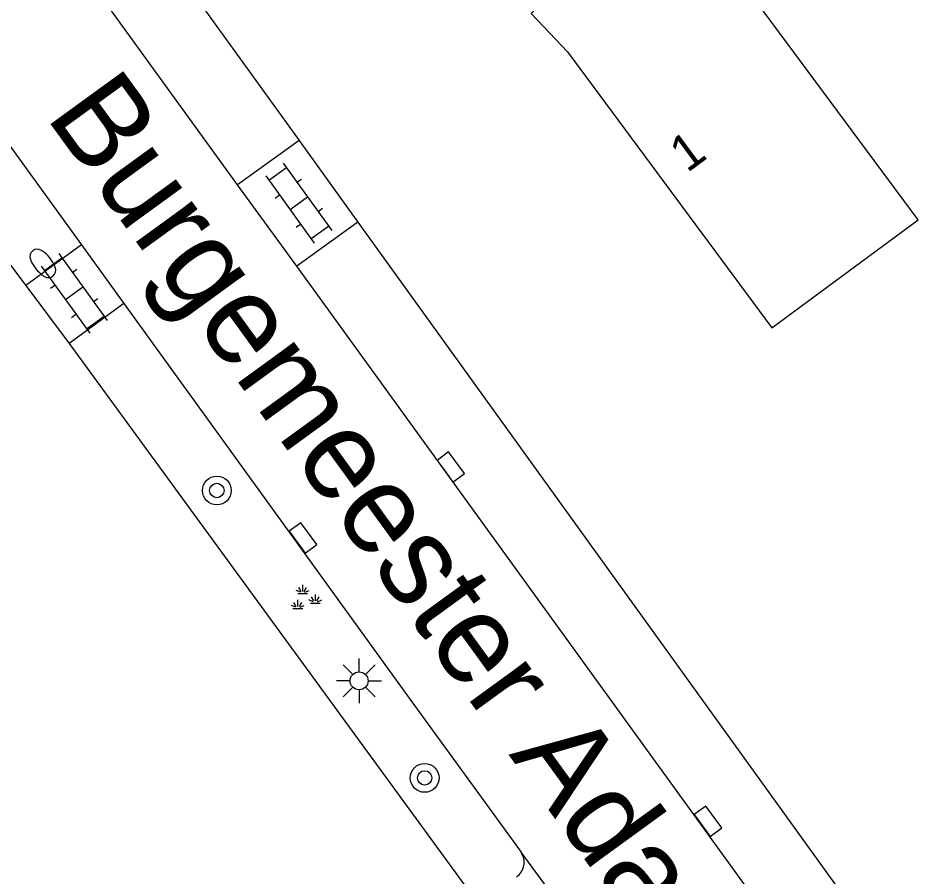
# Model space of a CAD drawing. Extents: x 136000 to 138005, y 398500 to 400500.
# Drawn here: x 137882.54 to 137907.56, y 398806.52 to 398830.38 of the extents above; entities that cross this region are included whole.
import ezdxf

# ---------------------------------------------------------------- set-up
doc = ezdxf.new("R2010")
doc.units = 0
for name, color, linetype in [('gg-afsc-erfafscheiding', 7, 'Continuous'), ('gg-anno-huisnummerreeks BGT', 7, 'Continuous'), ('gg-anno-openbare ruimte label', 7, 'Continuous'), ('gg-bbg-gedigitaliseerde bebouwing', 7, 'Continuous'), ('gg-bbg-hoofdgebouw', 7, 'Continuous'), ('gg-knt-verharding', 7, 'Continuous'), ('gt-grn-vlakafsluiter', 7, 'Continuous'), ('gt-symb-boom', 7, 'Continuous'), ('gt-symb-brandkraan', 7, 'Continuous'), ('gt-symb-groenvak', 7, 'Continuous'), ('gt-symb-klinker verharding', 7, 'Continuous'), ('gt-symb-kolk', 7, 'Continuous'), ('gt-symb-lichtmast', 7, 'Continuous')]:
    doc.layers.add(name, color=color, linetype=linetype)

# ---------------------------------------------------------------- blocks, each defined once
blk = doc.blocks.new('gt0-KOLK')
at = {"layer": 'gt-symb-kolk'}
blk.add_lwpolyline([(0, 0), (0.375, 0), (0.375, 0.4), (-0.375, 0.4), (-0.375, 0), (0, 0)], dxfattribs=at)
blk = doc.blocks.new('gt0-KL1')
at = {"layer": 'gt-symb-klinker verharding'}
for p, q in [((-1.15, 0.3), (1.15, 0.3)), ((-1, -0.3), (-1, 0.3)), ((-0.5, 0.3), (-0.5, 0.45)), ((0, -0.3), (0, 0.3)), ((0.5, 0.3), (0.5, 0.45)), ((1, -0.3), (1, 0.3)), ((-1.15, -0.3), (1.15, -0.3)), ((-0.5, -0.45), (-0.5, -0.3)), ((0.5, -0.45), (0.5, -0.3))]:
    blk.add_line(p, q, dxfattribs=at)
blk = doc.blocks.new('gt0-BR')
at = {"layer": 'gt-symb-brandkraan'}
for centre, radius, start, end in [((-0.244, 0), 0.206, 107.5669, 252.4331), ((0.599, -2.664), 3, 106.892, 107.5669), ((0, -0.691), 0.938, 73.108, 106.892), ((-0.599, -2.664), 3, 72.4331, 73.108), ((0.244, 0), 0.206, 287.567, 72.4331), ((0.599, 2.664), 3, 252.4331, 253.108), ((0, 0.691), 0.938, 253.108, 286.8921), ((-0.599, 2.664), 3, 286.8921, 287.567)]:
    blk.add_arc(centre, radius, start, end, dxfattribs=at)
blk = doc.blocks.new('gt0-BOOM')
at = {"layer": 'gt-symb-boom'}
for radius in [0.4, 0.2]:
    blk.add_circle((0, 0), radius, dxfattribs=at)
blk = doc.blocks.new('gt0-LMAST')
at = {"layer": 'gt-symb-lichtmast'}
for p, q in [((-0.005, 0.246), (-0.005, 0.621)), ((-0.182, 0.173), (-0.447, 0.438)), ((0.172, 0.173), (0.437, 0.438)), ((-0.255, -0.004), (-0.63, -0.004)), ((-0.182, -0.181), (-0.447, -0.446)), ((0.437, -0.446), (0.172, -0.181)), ((0.245, -0.004), (0.62, -0.004)), ((-0.005, -0.254), (-0.005, -0.629))]:
    blk.add_line(p, q, dxfattribs=at)
blk.add_circle((-0.005, -0.004), 0.25, dxfattribs=at)
blk = doc.blocks.new('gt0-GRVAK')
at = {"layer": 'gt-symb-groenvak'}
for p, q in [((-0.091, 0.211), (-0.156, 0.322)), ((-0.047, 0.214), (-0.047, 0.393)), ((-0.004, 0.211), (0.061, 0.322)), ((-0.11, 0.189), (-0.228, 0.24)), ((-0.182, 0.153), (0.088, 0.153)), ((0.015, 0.189), (0.133, 0.24)), ((0.262, -0.052), (0.197, 0.059)), ((0.305, -0.049), (0.305, 0.13)), ((0.349, -0.052), (0.414, 0.059)), ((-0.245, -0.228), (-0.363, -0.177)), ((-0.226, -0.206), (-0.291, -0.095)), ((-0.183, -0.203), (-0.183, -0.024)), ((-0.139, -0.206), (-0.074, -0.095)), ((-0.12, -0.228), (-0.002, -0.177)), ((0.243, -0.074), (0.125, -0.023)), ((0.17, -0.11), (0.441, -0.11)), ((0.368, -0.074), (0.486, -0.023)), ((-0.318, -0.264), (-0.047, -0.264))]:
    blk.add_line(p, q, dxfattribs=at)

msp = doc.modelspace()

# ---------------------------------------------------------------- linework, layer by layer
at = {"layer": 'gg-afsc-erfafscheiding'}
for p, q in [((137878.768, 398828.198), (137882.755, 398822.95)), ((137890.35, 398826.98), (137891.987, 398824.709)), ((137891.987, 398824.709), (137906.852, 398804.097))]:
    msp.add_line(p, q, dxfattribs=at)
msp.add_lwpolyline([(137892.168, 398846.794), (137886.368, 398840.845), (137885.18, 398837.276), (137885.653, 398833.493), (137890.35, 398826.98)], dxfattribs=at)
at = {"layer": 'gg-bbg-gedigitaliseerde bebouwing'}
msp.add_lwpolyline([(137903.49, 398821.77), (137907.557, 398824.775), (137901.264, 398833.275), (137906.878, 398838.936), (137901.67, 398844.1)], dxfattribs=at)
at = {"layer": 'gg-bbg-hoofdgebouw'}
msp.add_lwpolyline([(137901.67, 398844.1), (137893.38, 398835.74), (137897.71, 398831.43), (137896.8, 398830.51), (137897.81, 398829.44), (137903.49, 398821.77)], dxfattribs=at)
at = {"layer": 'gg-knt-verharding'}
for p, q in [((137888.643, 398825.749), (137883.062, 398833.451)), ((137879.993, 398830.015), (137884.301, 398824.081)), ((137890.35, 398826.98), (137888.643, 398825.749)), ((137890.286, 398823.483), (137888.643, 398825.749)), ((137891.987, 398824.709), (137890.286, 398823.483)), ((137884.301, 398824.081), (137882.755, 398822.95)), ((137884.301, 398824.081), (137885.483, 398822.453)), ((137905.2, 398802.905), (137890.286, 398823.483)), ((137885.483, 398822.453), (137883.96, 398821.341)), ((137885.483, 398822.453), (137893.485, 398811.378)), ((137893.485, 398811.378), (137896.522, 398807.202))]:
    msp.add_line(p, q, dxfattribs=at)
msp.add_lwpolyline([(137900.995, 398801.049), (137897.47, 398805.921), (137896.522, 398807.202)], dxfattribs=at)
msp.add_arc((137896.118, 398806.922), 0.491, 304.151, 34.7106, dxfattribs=at)
at = {"layer": 'gt-grn-vlakafsluiter'}
for p, q in [((137882.755, 398822.95), (137883.96, 398821.341)), ((137883.96, 398821.341), (137895.338, 398805.77))]:
    msp.add_line(p, q, dxfattribs=at)

# ---------------------------------------------------------------- block references
at = {"layer": 'gt-symb-boom'}
for p in [(137888.065, 398817.254), (137893.842, 398809.269)]:
    msp.add_blockref('gt0-BOOM', p, dxfattribs=at)
at = {"layer": 'gt-symb-brandkraan', "rotation": 129.07161457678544}
msp.add_blockref('gt0-BR', (137883.229, 398823.565), dxfattribs=at)
at = {"layer": 'gt-symb-groenvak'}
msp.add_blockref('gt0-GRVAK', (137890.499, 398814.238), dxfattribs=at)
at = {"layer": 'gt-symb-klinker verharding', "rotation": -54.19589409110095}
for p in [(137890.342, 398825.238), (137884.1, 398822.733)]:
    msp.add_blockref('gt0-KL1', p, dxfattribs=at)
at = {"layer": 'gt-symb-kolk'}
for p, rotation in [((137894.408, 398817.789), -53.82935586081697), ((137890.297, 398815.82), -53.82935585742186), ((137901.555, 398807.946), -53.82935586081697)]:
    msp.add_blockref('gt0-KOLK', p, dxfattribs=dict(at, rotation=rotation))
at = {"layer": 'gt-symb-lichtmast'}
msp.add_blockref('gt0-LMAST', (137892.025, 398811.97), dxfattribs=at)

# ---------------------------------------------------------------- texts
at = {"layer": 'gg-anno-huisnummerreeks BGT'}
msp.add_text('1', height=1, rotation=36.5, dxfattribs=at).set_placement((137901.14, 398826.066))
at = {"layer": 'gg-anno-openbare ruimte label'}
msp.add_text('Burgemeester Adamslaan', height=2.5, rotation=306, dxfattribs=at).set_placement((137883.279, 398827.657))

doc.saveas('drawing.dxf')
